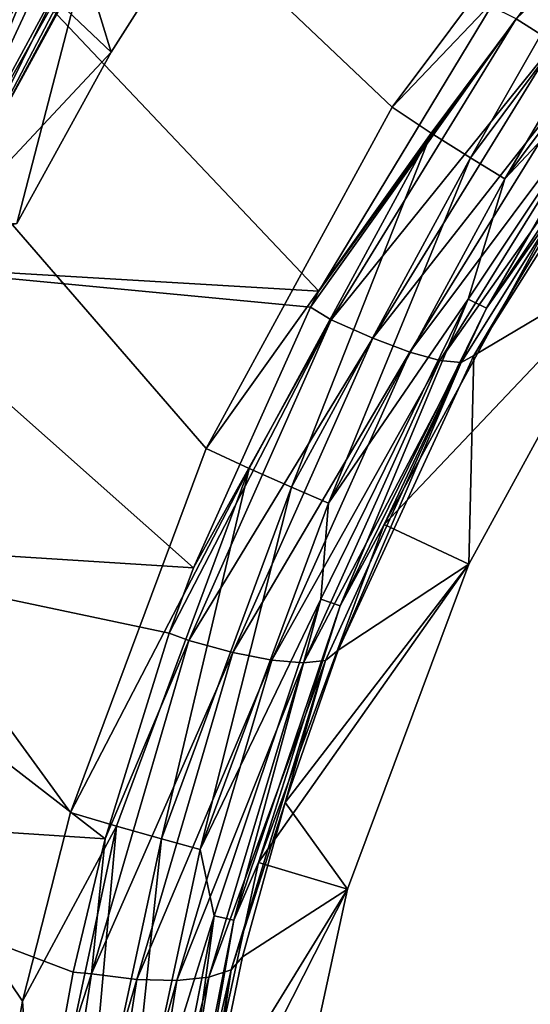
# Model space of a CAD drawing. Header units: metres. Extents: x -109 to 109, y -63 to 140.
# Tile 297 of 480: x 24.6 to 27.72, y 8.79 to 14.82. Entities that reach past the tile are written whole.
import ezdxf

# ---------------------------------------------------------------- set-up
doc = ezdxf.new("R2010")
doc.units = ezdxf.units.M
doc.layers.add('solid_502308_SW0001', color=7, linetype='CONTINUOUS')

msp = doc.modelspace()

# ---------------------------------------------------------------- linework, layer by layer
at = {"layer": 'solid_502308_SW0001'}
for points in [[(10.498093, 29.799944, -18.003954), (24.612011, 8.81212, -17.464806), (24.40147, 7.638824, -17.434666)], [(10.498093, 29.799944, -18.003954), (24.905813, 9.967277, -17.49448), (24.612011, 8.81212, -17.464806)], [(10.498093, 29.799944, -18.003954), (25.736076, 12.197985, -17.551785), (24.905813, 9.967277, -17.49448)], [(10.498093, 29.799944, -18.003954), (26.875673, 14.287683, -17.605465), (25.736076, 12.197985, -17.551785)], [(10.498093, 29.799944, -18.003954), (28.300694, 16.192984, -17.654409), (26.875673, 14.287683, -17.605465)], [(27.870523, 14.679883, 17.001339), (29.222033, 16.330173, 17.26877), (27.635847, 14.829786, 17.118153)], [(28.513306, 16.00527, -17.615421), (26.875673, 14.287683, -17.605465), (28.300694, 16.192984, -17.654409)], [(23.53182, 13.669805, -13.297828), (24.753311, 15.835503, -13.356603), (24.424484, 16.040752, -13.736054)], [(28.513306, 16.00527, -17.615421), (27.115566, 14.129815, -17.566401), (26.875673, 14.287683, -17.605465)], [(27.356192, 13.978371, -17.451525), (27.115566, 14.129815, -17.566401), (28.513306, 16.00527, -17.615421)], [(28.729742, 15.820905, -17.50054), (27.356192, 13.978371, -17.451525), (28.513306, 16.00527, -17.615421)], [(23.53182, 13.669805, -13.297828), (23.804342, 13.549813, -12.843202), (24.753311, 15.835503, -13.356603)], [(23.804342, 13.549813, -12.843202), (25.006863, 15.681388, -12.902512), (24.753311, 15.835503, -13.356603)], [(27.565292, 13.848908, -17.268362), (27.356192, 13.978371, -17.451525), (28.729742, 15.820905, -17.50054)], [(28.918009, 15.662675, -17.317368), (27.565292, 13.848908, -17.268362), (28.729742, 15.820905, -17.50054)], [(23.804342, 13.549813, -12.843202), (23.982588, 13.476747, -12.335029), (25.006863, 15.681388, -12.902512)], [(23.982588, 13.476747, -12.335029), (25.173201, 15.585664, -12.39516), (25.006863, 15.681388, -12.902512)], [(25.798895, 15.636662), (24.846899, 14.917251, -11.839923), (25.154499, 14.625727)], [(25.798895, 15.636662), (25.154499, 14.625727), (24.989862, 15.166567, 12.060305)], [(28.477806, 14.817941, -17.058086), (27.565292, 13.848908, -17.268362), (28.918009, 15.662675, -17.317368)], [(23.982588, 13.476747, -12.335029), (24.058159, 13.454157, -11.79732), (25.173201, 15.585664, -12.39516)], [(24.058159, 13.454157, -11.79732), (24.846899, 14.917251, -11.839923), (25.173201, 15.585664, -12.39516)], [(24.715616, 15.216226, 12.972089), (23.81373, 13.530159, 12.695717), (24.450041, 15.329445, 13.355797)], [(24.715616, 15.216226, 12.972089), (24.003345, 13.507139, 12.262053), (23.81373, 13.530159, 12.695717)], [(24.899082, 15.160869, 12.531797), (24.003345, 13.507139, 12.262053), (24.715616, 15.216226, 12.972089)], [(23.558815, 13.331056, 16.972923), (24.643179, 15.047482, 17.244802), (21.784285, 15.175661, 17.330973)], [(24.899082, 15.160869, 12.531797), (24.09746, 13.534964, 11.798937), (24.003345, 13.507139, 12.262053)], [(24.989862, 15.166567, 12.060305), (24.09746, 13.534964, 11.798937), (24.899082, 15.160869, 12.531797)], [(24.578159, 13.575717), (24.09746, 13.534964, 11.798937), (24.989862, 15.166567, 12.060305)], [(25.154499, 14.625727), (24.578159, 13.575717), (24.989862, 15.166567, 12.060305)], [(23.558815, 13.331056, 16.972923), (26.427177, 13.161007, 16.811953), (24.643179, 15.047482, 17.244802)], [(26.427177, 13.161007, 16.811953), (27.482752, 14.905154, 17.14912), (24.643179, 15.047482, 17.244802)], [(25.154499, 14.625727), (24.846899, 14.917251, -11.839923), (24.058159, 13.454157, -11.79732)], [(27.635847, 14.829786, 17.118153), (27.482752, 14.905154, 17.14912), (26.427177, 13.161007, 16.811953)], [(27.635847, 14.829786, 17.118153), (26.427177, 13.161007, 16.811953), (26.37606, 13.062572, 16.791161)], [(26.502659, 12.98618, 16.757561), (27.635847, 14.829786, 17.118153), (26.37606, 13.062572, 16.791161)], [(27.870523, 14.679883, 17.001339), (27.635847, 14.829786, 17.118153), (26.502659, 12.98618, 16.757561)], [(28.477806, 14.817941, -17.058086), (27.342297, 13.112851, -17.011444), (27.565292, 13.848908, -17.268362)], [(27.453259, 13.056097, -16.731268), (27.342297, 13.112851, -17.011444), (28.477806, 14.817941, -17.058086)], [(28.580086, 14.746764, -16.777899), (27.453259, 13.056097, -16.731268), (28.477806, 14.817941, -17.058086)], [(28.580086, 14.746764, -16.777899), (27.884514, 13.670115, -16.447748), (27.453259, 13.056097, -16.731268)], [(26.757322, 12.872618, 16.641628), (27.870523, 14.679883, 17.001339), (26.502659, 12.98618, 16.757561)], [(28.079651, 14.559904, 16.819513), (27.870523, 14.679883, 17.001339), (26.757322, 12.872618, 16.641628)], [(25.154499, 14.625727), (24.058159, 13.454157, -11.79732), (24.578159, 13.575717)], [(26.984072, 12.787807, 16.461126), (28.079651, 14.559904, 16.819513), (26.757322, 12.872618, 16.641628)], [(28.249987, 14.477448, 16.584192), (28.079651, 14.559904, 16.819513), (26.984072, 12.787807, 16.461126)], [(27.168552, 12.737117, 16.227488), (28.249987, 14.477448, 16.584192), (26.984072, 12.787807, 16.461126)], [(28.370741, 14.437734, 16.310276), (28.249987, 14.477448, 16.584192), (27.168552, 12.737117, 16.227488)], [(27.29908, 12.72376, 15.955506), (28.370741, 14.437734, 16.310276), (27.168552, 12.737117, 16.227488)], [(27.29908, 12.72376, 15.955506), (27.377005, 12.766481, 15.667998), (28.370741, 14.437734, 16.310276)], [(28.365288, 13.355833), (28.440378, 14.451808, 16.018261), (27.377005, 12.766481, 15.667998)], [(28.370741, 14.437734, 16.310276), (27.377005, 12.766481, 15.667998), (28.440378, 14.451808, 16.018261)], [(27.115566, 14.129815, -17.566401), (25.736076, 12.197985, -17.551785), (26.875673, 14.287683, -17.605465)], [(27.115566, 14.129815, -17.566401), (25.999933, 12.075179, -17.512688), (25.736076, 12.197985, -17.551785)], [(26.259756, 11.959727, -17.397818), (25.999933, 12.075179, -17.512688), (27.115566, 14.129815, -17.566401)], [(27.356192, 13.978371, -17.451525), (26.259756, 11.959727, -17.397818), (27.115566, 14.129815, -17.566401)], [(26.485296, 11.861652, -17.214661), (26.259756, 11.959727, -17.397818), (27.356192, 13.978371, -17.451525)], [(27.565292, 13.848908, -17.268362), (26.485296, 11.861652, -17.214661), (27.356192, 13.978371, -17.451525)], [(27.342297, 13.112851, -17.011444), (26.485296, 11.861652, -17.214661), (27.565292, 13.848908, -17.268362)], [(26.827255, 11.731297, -16.394079), (27.884514, 13.670115, -16.447748), (28.365288, 13.355833)], [(27.453259, 13.056097, -16.731268), (27.884514, 13.670115, -16.447748), (26.827255, 11.731297, -16.394079)], [(22.733349, 11.651278, 16.669493), (25.659298, 11.466331, 16.427893), (23.558815, 13.331056, 16.972923)], [(26.37606, 13.062572, 16.791161), (26.427177, 13.161007, 16.811953), (23.558815, 13.331056, 16.972923)], [(25.659298, 11.466331, 16.427893), (26.37606, 13.062572, 16.791161), (23.558815, 13.331056, 16.972923)], [(26.827255, 11.731297, -16.394079), (28.365288, 13.355833), (27.346176, 11.48945)], [(27.346176, 11.48945), (28.365288, 13.355833), (27.377005, 12.766481, 15.667998)], [(27.342297, 13.112851, -17.011444), (26.439674, 11.274588, -16.961151), (26.485296, 11.861652, -17.214661)], [(26.557257, 11.233195, -16.680983), (26.439674, 11.274588, -16.961151), (27.342297, 13.112851, -17.011444)], [(27.453259, 13.056097, -16.731268), (26.557257, 11.233195, -16.680983), (27.342297, 13.112851, -17.011444)], [(26.502659, 12.98618, 16.757561), (26.37606, 13.062572, 16.791161), (25.659298, 11.466331, 16.427893)], [(27.453259, 13.056097, -16.731268), (26.827255, 11.731297, -16.394079), (26.557257, 11.233195, -16.680983)], [(26.502659, 12.98618, 16.757561), (25.659298, 11.466331, 16.427893), (25.511108, 11.066848, 16.329121)], [(25.631699, 11.021894, 16.299904), (26.502659, 12.98618, 16.757561), (25.511108, 11.066848, 16.329121)], [(26.757322, 12.872618, 16.641628), (26.502659, 12.98618, 16.757561), (25.631699, 11.021894, 16.299904)], [(25.900866, 10.947252, 16.18516), (26.757322, 12.872618, 16.641628), (25.631699, 11.021894, 16.299904)], [(26.984072, 12.787807, 16.461126), (26.757322, 12.872618, 16.641628), (25.900866, 10.947252, 16.18516)], [(26.13969, 10.900211, 16.006445), (26.984072, 12.787807, 16.461126), (25.900866, 10.947252, 16.18516)], [(27.168552, 12.737117, 16.227488), (26.984072, 12.787807, 16.461126), (26.13969, 10.900211, 16.006445)], [(26.333046, 10.883748, 15.775078), (27.168552, 12.737117, 16.227488), (26.13969, 10.900211, 16.006445)], [(27.29908, 12.72376, 15.955506), (27.168552, 12.737117, 16.227488), (26.333046, 10.883748, 15.775078)], [(27.346176, 11.48945), (27.377005, 12.766481, 15.667998), (26.544891, 10.962994, 15.221848)], [(27.29908, 12.72376, 15.955506), (26.544891, 10.962994, 15.221848), (27.377005, 12.766481, 15.667998)], [(26.468691, 10.898907, 15.50571), (27.29908, 12.72376, 15.955506), (26.333046, 10.883748, 15.775078)], [(26.468691, 10.898907, 15.50571), (26.544891, 10.962994, 15.221848), (27.29908, 12.72376, 15.955506)], [(25.999933, 12.075179, -17.512688), (24.905813, 9.967277, -17.49448), (25.736076, 12.197985, -17.551785)], [(25.999933, 12.075179, -17.512688), (25.188829, 9.883539, -17.455381), (24.905813, 9.967277, -17.49448)], [(25.462484, 9.806396, -17.340513), (25.188829, 9.883539, -17.455381), (25.999933, 12.075179, -17.512688)], [(26.259756, 11.959727, -17.397818), (25.462484, 9.806396, -17.340513), (25.999933, 12.075179, -17.512688)], [(25.699755, 9.741655, -17.157364), (25.462484, 9.806396, -17.340513), (26.259756, 11.959727, -17.397818)], [(26.485296, 11.861652, -17.214661), (25.699755, 9.741655, -17.157364), (26.259756, 11.959727, -17.397818)], [(26.439674, 11.274588, -16.961151), (25.699755, 9.741655, -17.157364), (26.485296, 11.861652, -17.214661)], [(26.056866, 9.661557, -16.336794), (26.827255, 11.731297, -16.394079), (27.346176, 11.48945)], [(26.557257, 11.233195, -16.680983), (26.827255, 11.731297, -16.394079), (26.056866, 9.661557, -16.336794)], [(22.275297, 9.993217, 16.31949), (25.119038, 9.806353, 15.995287), (22.733349, 11.651278, 16.669493)], [(25.511108, 11.066848, 16.329121), (25.659298, 11.466331, 16.427893), (22.733349, 11.651278, 16.669493)], [(25.119038, 9.806353, 15.995287), (25.511108, 11.066848, 16.329121), (22.733349, 11.651278, 16.669493)], [(26.056866, 9.661557, -16.336794), (27.346176, 11.48945), (26.603354, 9.497779)], [(27.346176, 11.48945), (26.544891, 10.962994, 15.221848), (26.220469, 10.029563, 14.960826)], [(26.603354, 9.497779), (27.346176, 11.48945), (26.220469, 10.029563, 14.960826)], [(26.439674, 11.274588, -16.961151), (25.785141, 9.33479, -16.908072), (25.699755, 9.741655, -17.157364)], [(25.9072, 9.309397, -16.627913), (25.785141, 9.33479, -16.908072), (26.439674, 11.274588, -16.961151)], [(26.557257, 11.233195, -16.680983), (25.9072, 9.309397, -16.627913), (26.439674, 11.274588, -16.961151)], [(26.557257, 11.233195, -16.680983), (26.056866, 9.661557, -16.336794), (25.9072, 9.309397, -16.627913)], [(25.631699, 11.021894, 16.299904), (25.511108, 11.066848, 16.329121), (25.119038, 9.806353, 15.995287)], [(25.034464, 8.979848, 15.737992), (25.631699, 11.021894, 16.299904), (25.119038, 9.806353, 15.995287)], [(25.900866, 10.947252, 16.18516), (25.631699, 11.021894, 16.299904), (25.034464, 8.979848, 15.737992)], [(25.312391, 8.945989, 15.624856), (25.900866, 10.947252, 16.18516), (25.034464, 8.979848, 15.737992)], [(26.13969, 10.900211, 16.006445), (25.900866, 10.947252, 16.18516), (25.312391, 8.945989, 15.624856)], [(26.468691, 10.898907, 15.50571), (26.220469, 10.029563, 14.960826), (26.544891, 10.962994, 15.221848)], [(25.557455, 8.938689, 15.448559), (26.13969, 10.900211, 16.006445), (25.312391, 8.945989, 15.624856)], [(26.333046, 10.883748, 15.775078), (26.13969, 10.900211, 16.006445), (25.557455, 8.938689, 15.448559)], [(25.754137, 8.958413, 15.220266), (26.333046, 10.883748, 15.775078), (25.557455, 8.938689, 15.448559)], [(26.468691, 10.898907, 15.50571), (26.333046, 10.883748, 15.775078), (25.754137, 8.958413, 15.220266)], [(25.88998, 9.00391, 14.954434), (26.468691, 10.898907, 15.50571), (25.754137, 8.958413, 15.220266)], [(25.88998, 9.00391, 14.954434), (26.220469, 10.029563, 14.960826), (26.468691, 10.898907, 15.50571)], [(25.88998, 9.00391, 14.954434), (25.958927, 9.083093, 14.672961), (26.220469, 10.029563, 14.960826)], [(26.603354, 9.497779), (26.220469, 10.029563, 14.960826), (25.958927, 9.083093, 14.672961)], [(21.977892, 8.366802, 15.930319), (24.772799, 8.17615, 15.508511), (22.275297, 9.993217, 16.31949)], [(24.923447, 8.988998, 15.759519), (25.119038, 9.806353, 15.995287), (22.275297, 9.993217, 16.31949)], [(24.772799, 8.17615, 15.508511), (24.923447, 8.988998, 15.759519), (22.275297, 9.993217, 16.31949)], [(25.188829, 9.883539, -17.455381), (24.612011, 8.81212, -17.464806), (24.905813, 9.967277, -17.49448)], [(25.188829, 9.883539, -17.455381), (24.69837, 7.599824, -17.395651), (24.612011, 8.81212, -17.464806)], [(24.980232, 7.562506, -17.280787), (24.69837, 7.599824, -17.395651), (25.188829, 9.883539, -17.455381)], [(25.462484, 9.806396, -17.340513), (24.980232, 7.562506, -17.280787), (25.188829, 9.883539, -17.455381)], [(25.034464, 8.979848, 15.737992), (25.119038, 9.806353, 15.995287), (24.923447, 8.988998, 15.759519)], [(25.224321, 7.532339, -17.097639), (24.980232, 7.562506, -17.280787), (25.462484, 9.806396, -17.340513)], [(25.699755, 9.741655, -17.157364), (25.224321, 7.532339, -17.097639), (25.462484, 9.806396, -17.340513)], [(25.785141, 9.33479, -16.908072), (25.224321, 7.532339, -17.097639), (25.699755, 9.741655, -17.157364)], [(25.589102, 7.503107, -16.277054), (26.056866, 9.661557, -16.336794), (26.603354, 9.497779)], [(25.9072, 9.309397, -16.627913), (26.056866, 9.661557, -16.336794), (25.589102, 7.503107, -16.277054)], [(25.589102, 7.503107, -16.277054), (26.603354, 9.497779), (26.151529, 7.420859)], [(26.603354, 9.497779), (25.958927, 9.083093, 14.672961), (25.760725, 8.130168, 14.357044)], [(26.151529, 7.420859), (26.603354, 9.497779), (25.760725, 8.130168, 14.357044)], [(25.785141, 9.33479, -16.908072), (25.389654, 7.326826, -16.853121), (25.224321, 7.532339, -17.097639)], [(25.514008, 7.317765, -16.572966), (25.389654, 7.326826, -16.853121), (25.785141, 9.33479, -16.908072)], [(25.9072, 9.309397, -16.627913), (25.514008, 7.317765, -16.572966), (25.785141, 9.33479, -16.908072)], [(25.9072, 9.309397, -16.627913), (25.589102, 7.503107, -16.277054), (25.514008, 7.317765, -16.572966)], [(25.88998, 9.00391, 14.954434), (25.760725, 8.130168, 14.357044), (25.958927, 9.083093, 14.672961)], [(25.034464, 8.979848, 15.737992), (24.923447, 8.988998, 15.759519), (24.772799, 8.17615, 15.508511)], [(25.88998, 9.00391, 14.954434), (25.754137, 8.958413, 15.220266), (25.435328, 7.00562, 14.551686)], [(25.566135, 7.082993, 14.29074), (25.88998, 9.00391, 14.954434), (25.435328, 7.00562, 14.551686)], [(25.566135, 7.082993, 14.29074), (25.760725, 8.130168, 14.357044), (25.88998, 9.00391, 14.954434)], [(24.715185, 6.906404, 15.0596), (25.034464, 8.979848, 15.737992), (24.772799, 8.17615, 15.508511)], [(25.312391, 8.945989, 15.624856), (25.034464, 8.979848, 15.737992), (24.715185, 6.906404, 15.0596)], [(24.995939, 6.914438, 14.948686), (25.312391, 8.945989, 15.624856), (24.715185, 6.906404, 15.0596)], [(25.557455, 8.938689, 15.448559), (25.312391, 8.945989, 15.624856), (24.995939, 6.914438, 14.948686)], [(25.241165, 6.948224, 14.77573), (25.557455, 8.938689, 15.448559), (24.995939, 6.914438, 14.948686)], [(25.754137, 8.958413, 15.220266), (25.557455, 8.938689, 15.448559), (25.241165, 6.948224, 14.77573)], [(25.435328, 7.00562, 14.551686), (25.754137, 8.958413, 15.220266), (25.241165, 6.948224, 14.77573)], [(24.69837, 7.599824, -17.395651), (24.40147, 7.638824, -17.434666), (24.612011, 8.81212, -17.464806)]]:
    msp.add_3dface(points, dxfattribs=at)

doc.saveas('drawing.dxf')
